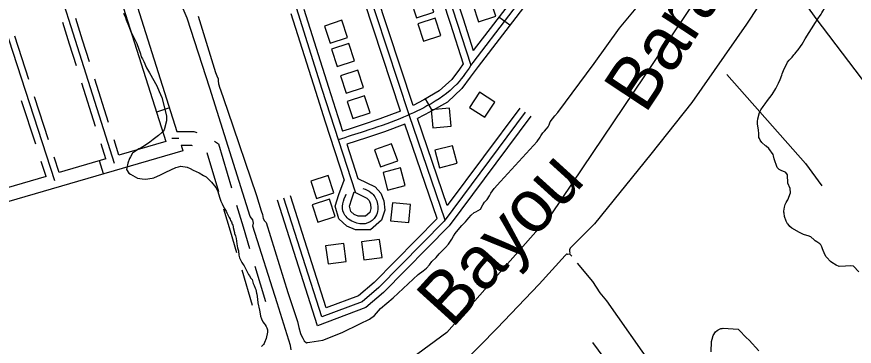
# Model space of a CAD drawing. Extents: x 3683613 to 3738215, y 469626 to 495384.
# Drawn here: x 3688446 to 3690287, y 490192 to 490917 of the extents above; entities that cross this region are included whole.
import ezdxf

# ---------------------------------------------------------------- set-up
doc = ezdxf.new("R2010")
doc.units = 0
for name, color, linetype in [('V-BLDG-OTLN', 7, 'Continuous'), ('V-RIVR-IDEN', 7, 'Continuous'), ('V-ROAD-CNTR', 7, 'Continuous'), ('V-SITE-VEGE', 7, 'Continuous'), ('V-TOPO-BNDY', 7, 'Continuous'), ('V-TOPO-SHOR', 7, 'Continuous')]:
    doc.layers.add(name, color=color, linetype=linetype)

msp = doc.modelspace()

# ---------------------------------------------------------------- linework, layer by layer
at = {"layer": 'V-BLDG-OTLN'}
for points in [[(3689363.2, 490926.9), (3689350.7, 490964.9), (3689312.7, 490952.5), (3689325.2, 490914.5)], [(3689449.1, 490943.3), (3689461.6, 490905.3), (3689499.6, 490917.8), (3689487.1, 490955.8)], [(3689123, 490896.2), (3689135.4, 490858.2), (3689173.4, 490870.7), (3689161, 490908.7)], [(3689378.7, 490875.5), (3689366.3, 490913.5), (3689328.2, 490901.1), (3689340.7, 490863)], [(3689138.5, 490844.9), (3689151, 490806.9), (3689189, 490819.3), (3689176.6, 490857.4)], [(3689158.2, 490786.3), (3689170.6, 490748.3), (3689208.6, 490760.7), (3689196.2, 490798.7)], [(3689172.6, 490730.4), (3689185, 490692.4), (3689223, 490704.9), (3689210.6, 490742.9)], [(3689463.6, 490750.6), (3689441.7, 490717.2), (3689475.1, 490695.3), (3689497, 490728.7)], [(3689361.3, 490672.2), (3689401.2, 490675.9), (3689397.5, 490715.7), (3689357.6, 490712)], [(3689270.3, 490637.2), (3689232.6, 490623.7), (3689246.1, 490586.1), (3689283.7, 490599.5)], [(3689365.6, 490622.9), (3689375.5, 490584.1), (3689414.3, 490594.1), (3689404.3, 490632.9)], [(3689251.5, 490574), (3689261.6, 490535.3), (3689300.3, 490545.5), (3689290.2, 490584.2)], [(3689143.1, 490529.3), (3689130.7, 490567.3), (3689092.6, 490554.9), (3689105.1, 490516.8)], [(3689146, 490476.9), (3689133.6, 490514.9), (3689095.5, 490502.5), (3689108, 490464.5)], [(3689272.2, 490507.5), (3689268.2, 490467.7), (3689308, 490463.7), (3689312, 490503.5)], [(3689243.8, 490426.8), (3689204.2, 490421.4), (3689209.6, 490381.7), (3689249.2, 490387.1)], [(3689165, 490417.9), (3689125.3, 490412.5), (3689130.7, 490372.9), (3689170.4, 490378.3)]]:
    msp.add_lwpolyline(points, close=True, dxfattribs=at)
at = {"layer": 'V-ROAD-CNTR'}
for p, q in [((3689530, 490897.7), (3689506.2, 490915.9)), ((3689360.1, 490709.9), (3689345.1, 490735.8)), ((3688781.8, 490715.9), (3688753.2, 490706.8)), ((3688636.7, 490570.8), (3688628.3, 490599.6))]:
    msp.add_line(p, q, dxfattribs=at)
for points in [[(3689109.8, 491856.7), (3689192.6, 491586.2), (3689444.4, 490810.1)], [(3688781.7, 491809), (3688956.8, 491268.8), (3689117.1, 490757.1), (3689190, 490531.6)], [(3689387.7, 490469.2), (3689308.7, 490700.5), (3689139.5, 491214.8), (3689031.3, 491570.8), (3688982.8, 491721.8), (3688957.7, 491796.1)], [(3688661.2, 490593.6), (3688455.4, 491244.3), (3688307.2, 491714)], [(3688529.9, 490555.3), (3688319.2, 491204.9), (3688164.7, 491700.1)], [(3688597.1, 491300), (3688798.2, 490664.1)], [(3689802.8, 491278.1), (3689684.3, 491124.3), (3689448.7, 490815.9)], [(3688474.4, 491234.2), (3688577, 491263.9), (3688773.7, 490642.1), (3688671, 490612.1)], [(3689317.6, 490721.4), (3689153.8, 491219.3), (3689142.4, 491256.6)], [(3689290.2, 490708.7), (3689130.8, 491193.1)], [(3689730.3, 491159.4), (3689696.2, 491115.1), (3689460.7, 490806.9), (3689443.3, 490783.3), (3689424.9, 490758.5), (3689392.9, 490728.9), (3689355.3, 490707), (3689327.2, 490692.6)], [(3689321.6, 491140.2), (3689398.7, 490902.4)], [(3689350.1, 491149.5), (3689427.3, 490911.7)], [(3688807.7, 490634.1), (3688811.5, 490621.9), (3688254.5, 490459.2), (3688040.9, 491108.7)], [(3689539.2, 490959.1), (3689449.8, 490842.1)], [(3689049.1, 490924), (3689102.8, 490752.6), (3689124.5, 490685.5)], [(3689077.7, 490933), (3689131.4, 490761.7), (3689162.7, 490664.9)], [(3688562.4, 490856), (3688547.4, 490903.7)], [(3688591, 490865.1), (3688576, 490912.8)], [(3689398.7, 490902.4), (3689427.8, 490812.8)], [(3689427.3, 490911.7), (3689449.8, 490842.1)], [(3688457.8, 490826.2), (3688442.4, 490873.8)], [(3688606.1, 490817.4), (3688591, 490865.1)], [(3688577.5, 490808.4), (3688562.4, 490856)], [(3688473.2, 490778.7), (3688457.8, 490826.2)], [(3689427.8, 490812.8), (3689419.2, 490801.2), (3689402.5, 490778.6), (3689375, 490753.2), (3689340.9, 490733.4), (3689317.6, 490721.4)], [(3688648.3, 490683.9), (3688618.2, 490779.3)], [(3688619.7, 490674.9), (3688589.6, 490770.2)], [(3688516.4, 490645.5), (3688485.5, 490740.6)], [(3688487.9, 490636.2), (3688457, 490731.4)], [(3689564, 490706.7), (3689385.8, 490466.7), (3689241.9, 490321.2), (3689205.6, 490289.6), (3689116.7, 490256.3), (3689033.5, 490517.6)], [(3689290.2, 490708.7), (3689244.5, 490691.8), (3689205.5, 490678.5), (3689177.1, 490669.4), (3689162.7, 490664.9)], [(3689552, 490715.7), (3689392.6, 490501.1)], [(3689576.1, 490697.8), (3689397.2, 490456.9), (3689252.2, 490310.2), (3689213.4, 490276.5), (3689107.2, 490236.8), (3689019.2, 490513.1)], [(3689124.5, 490685.5), (3689166, 490557.2)], [(3689153, 490694.8), (3689157.9, 490679.6)], [(3689299.7, 490680.3), (3689254.6, 490663.6), (3689214.9, 490650), (3689171.9, 490636.3)], [(3689370.6, 490472.7), (3689299.7, 490680.3)], [(3689392.6, 490501.1), (3689327.2, 490692.6)], [(3688798.2, 490664.1), (3688835.9, 490664.1), (3688842.3, 490661.7)], [(3688671, 490612.1), (3688660.4, 490645.8)], [(3688787.2, 490649.1), (3688802.9, 490649.1)], [(3688642.2, 490603.7), (3688631.8, 490636.7)], [(3688807.7, 490634.1), (3688830.4, 490634.1), (3688831.6, 490633.6)], [(3688880.7, 490642.6), (3688889.6, 490636.9), (3688918.3, 490540.5)], [(3689171.9, 490636.3), (3689196.3, 490560.9)], [(3688539.7, 490573.7), (3688528.7, 490607.5)], [(3688864, 490617.7), (3688889.5, 490531.9)], [(3688510.9, 490565.3), (3688500.2, 490598.2)], [(3688642.2, 490603.7), (3688539.7, 490573.7)], [(3688510.9, 490565.3), (3688404.7, 490534.3)], [(3689196.3, 490560.9), (3689233.9, 490542.2), (3689246.5, 490528.7), (3689253.2, 490511.6), (3689255.4, 490491.1), (3689248, 490468.8), (3689223.9, 490447.8), (3689191, 490447.5), (3689171.6, 490456), (3689154.5, 490471.7), (3689146.5, 490499.9), (3689154.1, 490525.7), (3689166, 490557.2)], [(3689370.6, 490472.7), (3689231.7, 490332.1), (3689197.8, 490302.7), (3689126.2, 490275.9), (3689047.8, 490522.2)], [(3689188.3, 490531.4), (3689215.7, 490517.7), (3689220.7, 490512.4), (3689223.8, 490504.4), (3689224.9, 490494.4), (3689222.1, 490486), (3689212.6, 490477.7), (3689197.1, 490477.5), (3689188.3, 490481.5), (3689181, 490488.1), (3689177.7, 490499.7), (3689182.6, 490516.2), (3689188.3, 490531.4)], [(3688929.7, 490502.1), (3688944, 490454.2)], [(3688900.9, 490493.6), (3688915.2, 490445.7)], [(3688915.2, 490445.7), (3688929.5, 490397.7)], [(3688944, 490454.2), (3688958.2, 490406.3)], [(3688969.6, 490368), (3688992.8, 490290.3)], [(3688940.9, 490359.4), (3688964, 490281.7)], [(3689915.4, 489849.8), (3689874.3, 489929.7), (3689816.9, 490059.2), (3689712.7, 490199.5)]]:
    msp.add_lwpolyline(points, dxfattribs=at)
for points in [[(3689448.7, 490815.9), (3689413.7, 490768.5), (3689348.1, 490720.2), (3689288.6, 490692.2), (3689210.2, 490664.2), (3689153, 490646)], [(3689207.3, 490538.7), (3689224.8, 490529.9), (3689238.5, 490508), (3689235.1, 490477.4), (3689218.2, 490462.8), (3689194.1, 490462.5), (3689167.8, 490479.9), (3689162.1, 490499.8), (3689168.3, 490520.9), (3689170.4, 490526.3)]]:
    msp.add_spline(points, degree=3, dxfattribs=at)
at = {"layer": 'V-SITE-VEGE'}
for p, q in [((3688681, 490924.7), (3688685.4, 490914.7)), ((3688685.4, 490914.7), (3688686.8, 490909.7)), ((3688686.8, 490909.7), (3688693.4, 490893.9)), ((3688693.4, 490893.9), (3688696.3, 490885.3)), ((3688696.3, 490885.3), (3688700.6, 490876)), ((3688700.6, 490876), (3688704.2, 490869.6)), ((3688704.2, 490869.6), (3688710, 490857.4)), ((3688710, 490857.4), (3688718, 490835.2)), ((3688718, 490835.2), (3688719.5, 490828.7)), ((3688719.5, 490828.7), (3688720.9, 490825.9)), ((3688720.9, 490825.9), (3688722.4, 490823.7)), ((3688722.4, 490823.7), (3688725.3, 490818)), ((3688725.3, 490818), (3688731.8, 490804.4)), ((3688731.8, 490804.4), (3688738.3, 490792.9)), ((3688738.3, 490792.9), (3688754.2, 490764.3)), ((3688754.2, 490764.3), (3688759.3, 490752.1)), ((3688759.3, 490752.1), (3688765.1, 490739.2)), ((3688765.1, 490739.2), (3688775.4, 490698.4)), ((3688775.4, 490687.6), (3688770.5, 490667.5)), ((3688775.4, 490698.4), (3688775.4, 490687.6)), ((3688765.5, 490661.7), (3688757.6, 490655.2)), ((3688768.4, 490664.6), (3688765.5, 490661.7)), ((3688770.5, 490667.5), (3688768.4, 490664.6)), ((3688746.2, 490646.5), (3688739, 490640.8)), ((3688757.6, 490655.2), (3688746.2, 490646.5)), ((3688714.7, 490625.6), (3688709.7, 490622)), ((3688717.6, 490627), (3688714.7, 490625.6)), ((3688729, 490634.3), (3688717.6, 490627)), ((3688739, 490640.8), (3688729, 490634.3)), ((3688696.1, 490608.3), (3688694, 490604.7)), ((3688701.1, 490616.2), (3688696.1, 490608.3)), ((3688709.7, 490622), (3688701.1, 490616.2)), ((3688690.4, 490594.6), (3688687.6, 490580.2)), ((3688694, 490604.7), (3688690.4, 490594.6)), ((3688801.7, 490586.5), (3688806.8, 490588)), ((3688806.8, 490588), (3688821.1, 490585.9)), ((3688687.6, 490580.2), (3688692.7, 490572.4)), ((3688692.7, 490572.4), (3688696.3, 490570.2)), ((3688696.3, 490570.2), (3688712.1, 490561.7)), ((3688762.3, 490568.4), (3688773.8, 490574.9)), ((3688773.8, 490574.9), (3688796, 490585)), ((3688796, 490585), (3688801.7, 490586.5)), ((3688821.1, 490585.9), (3688827.6, 490583)), ((3688827.6, 490583), (3688834.1, 490578.8)), ((3688834.1, 490578.8), (3688847, 490573.1)), ((3688847, 490573.1), (3688857.1, 490567.4)), ((3688712.1, 490561.7), (3688722.2, 490559.6)), ((3688722.2, 490559.6), (3688729.4, 490558.9)), ((3688729.4, 490558.9), (3688743.7, 490561.1)), ((3688743.7, 490561.1), (3688748, 490561.8)), ((3688748, 490561.8), (3688762.3, 490568.4)), ((3688857.1, 490567.4), (3688862.8, 490564.5)), ((3688862.8, 490564.5), (3688867.9, 490559.5)), ((3688867.9, 490559.5), (3688874.4, 490552.4)), ((3688874.4, 490552.4), (3688883.8, 490540.9)), ((3688883.8, 490540.9), (3688888.1, 490532.3)), ((3688888.1, 490532.3), (3688891.8, 490519.4)), ((3688891.8, 490519.4), (3688894.7, 490510.8)), ((3688894.7, 490510.8), (3688897.6, 490505.1)), ((3688897.6, 490505.1), (3688902.6, 490495.1)), ((3688902.6, 490495.1), (3688906.3, 490488.6)), ((3688906.3, 490488.6), (3688908.4, 490485.1)), ((3688908.4, 490485.1), (3688913.5, 490475)), ((3688913.5, 490475), (3688915.7, 490471.5)), ((3688915.7, 490471.5), (3688916.4, 490468.6)), ((3688916.4, 490468.6), (3688918.6, 490465)), ((3688918.6, 490465), (3688920, 490460)), ((3688920, 490460), (3688921.5, 490457.8)), ((3688921.5, 490457.8), (3688922.2, 490455)), ((3688922.2, 490455), (3688922.2, 490452.8)), ((3688922.2, 490452.8), (3688925.1, 490442.1)), ((3688925.1, 490442.1), (3688925.2, 490439.9)), ((3688925.2, 490439.9), (3688927.3, 490434.2)), ((3688927.3, 490434.2), (3688928.8, 490428.5)), ((3688928.8, 490428.5), (3688930.3, 490417)), ((3688930.3, 490417), (3688931.8, 490408.4)), ((3688931.8, 490408.4), (3688934, 490401.2)), ((3688934, 490401.2), (3688934.7, 490391.9)), ((3688934.7, 490391.9), (3688936.2, 490386.1)), ((3688936.2, 490386.1), (3688941.2, 490376.1)), ((3688941.2, 490376.1), (3688944.1, 490371.8)), ((3688944.1, 490371.8), (3688946.3, 490368.2)), ((3688946.3, 490368.2), (3688955.7, 490349.6)), ((3688955.7, 490349.6), (3688957.9, 490346.8)), ((3688957.9, 490346.8), (3688960.8, 490341.7)), ((3688960.8, 490341.7), (3688963.7, 490338.2)), ((3688963.7, 490338.2), (3688965.9, 490329.6)), ((3688965.9, 490329.6), (3688968, 490325.3)), ((3688968, 490325.3), (3688970.2, 490319.5)), ((3688970.2, 490319.5), (3688971.7, 490316.7)), ((3688971.7, 490316.7), (3688973.1, 490308.1)), ((3688973.1, 490308.1), (3688973.9, 490305.9)), ((3688973.9, 490305.9), (3688975.4, 490295.2)), ((3688975.4, 490295.2), (3688976.1, 490287.3)), ((3688976.1, 490287.3), (3688979.8, 490270.8)), ((3688979.8, 490270.8), (3688981.3, 490262.9)), ((3688981.3, 490262.9), (3688982, 490257.9)), ((3688982, 490257.9), (3688984.2, 490252.1)), ((3688984.2, 490252.1), (3688987.1, 490245)), ((3688987.1, 490245), (3688990, 490241.4)), ((3688990, 490241.4), (3688992.1, 490238.5)), ((3688992.1, 490238.5), (3688994.3, 490234.9)), ((3688994.3, 490234.9), (3688995.7, 490232.1)), ((3688997.2, 490222.8), (3688994.4, 490208.4)), ((3688995.7, 490232.1), (3688997.2, 490227.8)), ((3688997.2, 490227.8), (3688997.2, 490222.8)), ((3688994.4, 490208.4), (3688990.9, 490199.8)), ((3688988.7, 490195.4), (3688984.5, 490191.1)), ((3688990.2, 490197.6), (3688988.7, 490195.4)), ((3688990.9, 490199.8), (3688990.2, 490197.6))]:
    msp.add_line(p, q, dxfattribs=at)
for points in [[(3690179.1, 490867.8), (3690201.8, 490903.9), (3690205.4, 490909), (3690214.4, 490922.4), (3690215.9, 490925.1), (3690224.1, 490938.7), (3690228.1, 490946.1), (3690229.4, 490948), (3690230.8, 490951), (3690234.6, 490957), (3690237.6, 490960.2), (3690246.6, 490972.5), (3690251, 490979.1), (3690254.6, 490983.7), (3690264.5, 491001.6), (3690266.4, 491005.4), (3690272.9, 491021.7), (3690280.8, 491034.9), (3690284.8, 491040.7), (3690290.7, 491050.4)], [(3690297.6, 490355.5), (3690285.6, 490367.8), (3690278.9, 490368.6), (3690267.9, 490367.5), (3690254.3, 490367), (3690247.9, 490369.7), (3690238.2, 490376), (3690235.4, 490378.3), (3690226.7, 490386.8), (3690225.4, 490388.4), (3690222.6, 490393.5), (3690217.7, 490405.8), (3690216.4, 490410), (3690213.8, 490414.7), (3690211.9, 490416.8), (3690207.5, 490420.1), (3690204.7, 490421.4), (3690201.1, 490423.7), (3690199, 490425.4), (3690191.5, 490432.3), (3690185.8, 490434.9), (3690178.1, 490436.9), (3690175.6, 490437.8), (3690166.7, 490441.8), (3690150.1, 490451.4), (3690145.9, 490454.8), (3690141.8, 490459.9), (3690140.3, 490461.3), (3690137.6, 490466.8), (3690134.1, 490477.4), (3690133, 490484.2), (3690132.8, 490486.5), (3690132.8, 490488.6), (3690134, 490497.7), (3690135.7, 490503.3), (3690137.6, 490507.7), (3690139.5, 490511.3), (3690141.2, 490513.7), (3690146.8, 490529.1), (3690146.1, 490538.5), (3690141.6, 490550.1), (3690140.5, 490568.9), (3690136.8, 490573.6), (3690135.1, 490574.8), (3690126.7, 490578.4), (3690122.6, 490580.3), (3690118.2, 490584.7), (3690111.5, 490604.2), (3690109.8, 490610.3), (3690108.7, 490613.3), (3690099.7, 490627), (3690093.8, 490631.8), (3690091.9, 490632.9), (3690083.8, 490639.6), (3690080.8, 490645.1), (3690078.7, 490648.5), (3690077.8, 490651.2), (3690077.2, 490654.6), (3690077.2, 490657.6), (3690077.4, 490659.7), (3690077.1, 490667.3), (3690074.9, 490681.1), (3690074.7, 490686.2), (3690075.7, 490691.9), (3690079, 490706.1), (3690080.3, 490709.1), (3690082, 490711.8), (3690087, 490718.9), (3690091.2, 490725), (3690096.5, 490732.5), (3690107, 490745.2), (3690114.8, 490758.4), (3690121.1, 490770.3), (3690124.5, 490778.3), (3690128.2, 490788.3), (3690128.9, 490790.6), (3690132, 490798.3), (3690140.6, 490816.5), (3690144, 490821), (3690150.5, 490827.6), (3690154.7, 490832.5), (3690157.4, 490835.9), (3690159.1, 490837.6), (3690163.8, 490843.5), (3690169.2, 490851.4), (3690172.6, 490856.5), (3690179.1, 490867.8)], [(3689973, 490179.3), (3689973.7, 490201.8), (3689975, 490207.4), (3689977.4, 490215.3), (3689982.2, 490223), (3689985.7, 490226.3), (3689987.9, 490227.4), (3689993.7, 490230.6), (3689997.1, 490230.5), (3689999.3, 490231.5), (3690032, 490229.4), (3690034.2, 490227.1), (3690049.5, 490210.9), (3690056.1, 490205), (3690077.9, 490181.8)]]:
    msp.add_lwpolyline(points, dxfattribs=at)
at = {"layer": 'V-TOPO-BNDY'}
msp.add_lwpolyline([(3693656.8, 493291.7), (3692798.1, 492671.4), (3692256.2, 492404.1), (3691475.1, 492125.6), (3691044.3, 491992.1), (3690569.3, 491705.8), (3690167.2, 491293.5), (3689620.1, 490480.7), (3689391.4, 490221.7), (3689222.7, 490096.9), (3688304.5, 489656.3), (3687696.1, 489259.4)], dxfattribs=at)
at = {"layer": 'V-TOPO-SHOR'}
msp.add_line((3689661.4, 490395.2), (3689666.7, 490389.8), dxfattribs=at)
for points in [[(3690305.5, 491290.9), (3690175.5, 491090.8), (3690050.2, 490900), (3689930, 490728.1), (3689839.9, 490614.2), (3689716.3, 490461.1), (3689662.5, 490407.1), (3689661, 490403.9), (3689661.1, 490400.1), (3689662.1, 490397.3), (3689661.1, 490394.3), (3689657.1, 490393.7), (3689656, 490394.1), (3689654.5, 490394.3), (3689651.6, 490391.3), (3689594.7, 490328.2), (3689501.5, 490230.3), (3689427.3, 490155.2)], [(3690175.5, 491090.8), (3690050.2, 490900), (3689930, 490728.1), (3689839.9, 490614.2), (3689716.3, 490461.1), (3689662.5, 490407.1), (3689661, 490403.9), (3689661.1, 490400.1), (3689662.1, 490397.3), (3689661.1, 490394.3), (3689657.1, 490393.7), (3689656, 490394.1), (3689654.5, 490394.3), (3689651.6, 490391.3), (3689594.7, 490328.2), (3689501.5, 490230.3), (3689427.3, 490155.2)], [(3690762.8, 490508.9), (3690597.5, 490384.6), (3690404.8, 490647), (3690203.4, 490913), (3690145.9, 490994)], [(3689083, 490199.3), (3689085.3, 490199.5), (3689090.8, 490200.8), (3689119.1, 490204.9), (3689161.4, 490222.1), (3689200.5, 490240.7), (3689221.7, 490251.4), (3689232.4, 490259.5), (3689246.1, 490274.4), (3689274, 490297.8), (3689329, 490349.1), (3689339.8, 490357.2), (3689347.2, 490363.2), (3689353.3, 490370.6), (3689358.7, 490378.3), (3689368.2, 490387.2), (3689375, 490394.9), (3689381.9, 490401.9), (3689388.7, 490408.5), (3689395.4, 490416.5), (3689403, 490427.4), (3689406.3, 490433.5), (3689409.7, 490439.7), (3689416.4, 490447.4), (3689424.9, 490457.1), (3689432.5, 490465.2), (3689440, 490474.2), (3689445.5, 490480.3), (3689451.8, 490486.1), (3689455.7, 490487.4), (3689465.6, 490493.3), (3689471, 490502.7), (3689474.2, 490508.6), (3689480.7, 490514.6), (3689485.8, 490522.4), (3689488.3, 490528.2), (3689495.9, 490538.4), (3689509.8, 490553.9), (3689590.1, 490642.4), (3689597, 490651.5), (3689598.3, 490654.9), (3689603.1, 490661.1), (3689606.7, 490665.1), (3689610.7, 490670), (3689614.3, 490674.5), (3689616.4, 490678.5), (3689618.9, 490685.3), (3689629.2, 490698.3), (3689635.5, 490705.9), (3689715.3, 490813.7), (3689771.5, 490891.3), (3689826.5, 490958)], [(3689485.8, 490522.4), (3689488.3, 490528.2), (3689495.9, 490538.4), (3689509.8, 490553.9), (3689590.1, 490642.4), (3689597, 490651.5), (3689598.3, 490654.9), (3689603.1, 490661.1), (3689606.7, 490665.1), (3689610.7, 490670), (3689614.3, 490674.5), (3689616.4, 490678.5), (3689618.9, 490685.3), (3689629.2, 490698.3), (3689635.5, 490705.9), (3689715.3, 490813.7), (3689771.5, 490891.3), (3689826.5, 490958)], [(3689049.7, 490183.4), (3689047.9, 490193.6), (3689018.5, 490287.1), (3688965.6, 490455.6), (3688966.4, 490462.6), (3688965.3, 490470), (3688959.1, 490477.4), (3688870.6, 490759.1), (3688820.7, 490913.1), (3688805.3, 490949.6)], [(3688845.3, 490918.2), (3688883, 490794.1), (3688886.4, 490786.5), (3688888.7, 490779.7), (3688889.2, 490775.9), (3688889.9, 490769.3), (3688892.7, 490759.2), (3688894.4, 490755.6), (3688909.6, 490711), (3688973.2, 490523.6), (3688983.9, 490489.8), (3688986.7, 490481.5), (3688988.2, 490472.8), (3688991.2, 490467.3), (3688994.8, 490463.8), (3689042.4, 490309.6), (3689063.2, 490245.7), (3689066.4, 490232.8), (3689069.9, 490219.7), (3689072.2, 490214.8), (3689075, 490209.5), (3689078, 490203.8), (3689083, 490199.3)], [(3690006.9, 490789.2), (3690179.8, 490593.5), (3690216.4, 490544.7)], [(3689083, 490199.3), (3689085.3, 490199.5), (3689090.8, 490200.8), (3689119.1, 490204.9), (3689161.4, 490222.1), (3689200.5, 490240.7), (3689221.7, 490251.4), (3689232.4, 490259.5), (3689246.1, 490274.4), (3689274, 490297.8), (3689329, 490349.1), (3689339.8, 490357.2), (3689347.2, 490363.2), (3689353.3, 490370.6), (3689358.7, 490378.3), (3689368.2, 490387.2), (3689375, 490394.9), (3689381.9, 490401.9), (3689388.7, 490408.5), (3689395.4, 490416.5), (3689403, 490427.4), (3689406.3, 490433.5), (3689409.7, 490439.7), (3689416.4, 490447.4), (3689424.9, 490457.1), (3689432.5, 490465.2), (3689440, 490474.2), (3689445.5, 490480.3), (3689451.8, 490486.1), (3689455.7, 490487.4), (3689465.6, 490493.3), (3689471, 490502.7), (3689474.2, 490508.6), (3689480.7, 490514.6), (3689485.8, 490522.4)], [(3689678, 490374.6), (3689712.1, 490333.9), (3689728.1, 490308.8), (3689742.8, 490291.7), (3689844.7, 490146), (3689880.7, 490103), (3689992.9, 489938.9)]]:
    msp.add_lwpolyline(points, dxfattribs=at)

# ---------------------------------------------------------------- texts
at = {"layer": 'V-RIVR-IDEN'}
for s, rotation, p in [('Barataria', 56.5238, (3689827.7, 490700.7)), ('Bayou', 47.7263, (3689402.7, 490228.5))]:
    msp.add_text(s, height=116, rotation=rotation, dxfattribs=at).set_placement(p)

doc.saveas('drawing.dxf')
